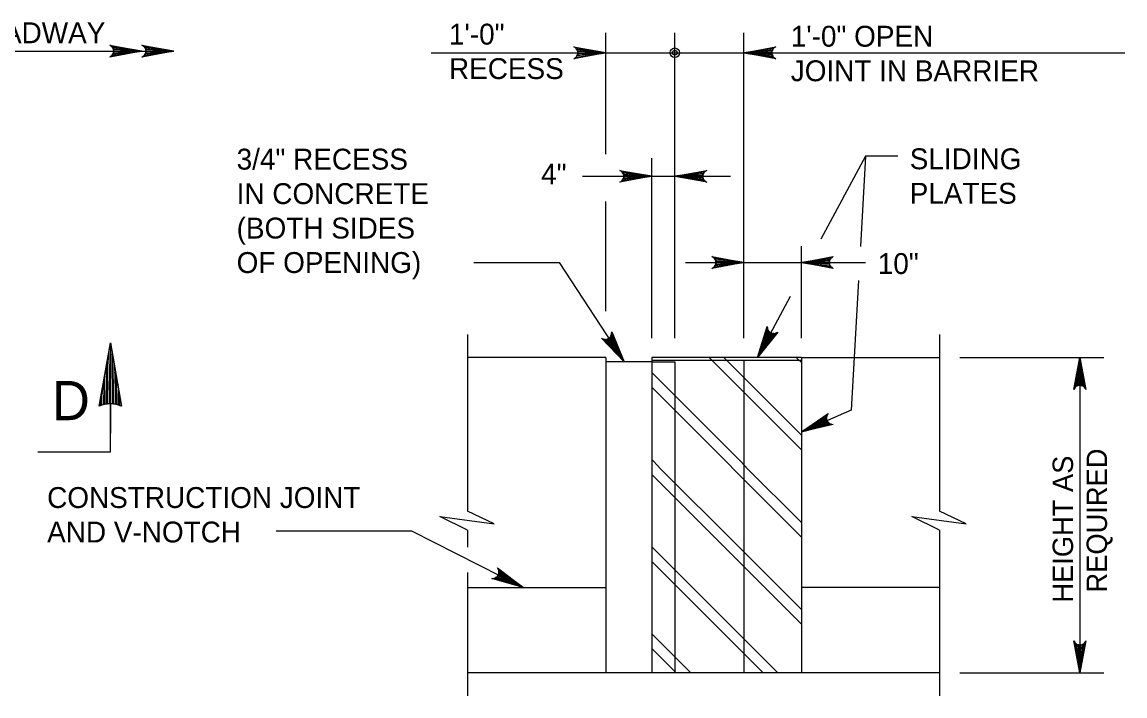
# Model space of a CAD drawing. Extents: x 638167 to 640248, y 296544 to 298920.
# Drawn here: x 640085.5 to 640247.7, y 296854 to 296953.1 of the extents above; entities that cross this region are included whole.
import ezdxf

# ---------------------------------------------------------------- set-up
doc = ezdxf.new("R2010")
doc.units = 0
doc.layers.add('1', color=7, linetype='Continuous')
doc.layers.add('57', color=7, linetype='Continuous')

# ---------------------------------------------------------------- blocks, each defined once
blk = doc.blocks.new('DIMDOT')
at = {"layer": '57'}
for radius in [2, 1]:
    blk.add_circle((0, 0), radius, dxfattribs=at)

msp = doc.modelspace()

# ---------------------------------------------------------------- linework, layer by layer
at = {"layer": '1'}
for p, q in [((640171.34, 296933.73), (640171.34, 296951.55)), ((640181.5, 296906.64), (640181.5, 296951.55)), ((640191.66, 296906.64), (640191.66, 296951.55)), ((639941.26, 296948.88), (640107.8, 296948.88)), ((640145.66, 296948.63), (640247.73, 296948.63)), ((640178.11, 296906.64), (640178.11, 296933.1)), ((640209.56, 296933.41), (640203, 296921.2)), ((640209.56, 296933.41), (640208.8, 296920.14)), ((640214.33, 296933.41), (640209.56, 296933.41)), ((640167.94, 296930.45), (640189.67, 296930.45)), ((640171.34, 296910.62), (640171.34, 296926.74)), ((640200.12, 296906.64), (640200.12, 296920.16)), ((640151.91, 296917.77), (640164.49, 296917.77)), ((640164.49, 296917.77), (640174.04, 296903.17)), ((640183.05, 296917.77), (640209.56, 296917.77)), ((640208.52, 296915.12), (640207.43, 296896.04)), ((640198.46, 296912.77), (640193.65, 296903.8)), ((640151.02, 296907.19), (640151.02, 296881.19)), ((640220.44, 296907.19), (640220.44, 296881.19)), ((640171.34, 296903.8), (640151.02, 296903.8)), ((640171.34, 296903.8), (640171.34, 296857.4)), ((640178.11, 296903.8), (640178.11, 296857.4)), ((640200.12, 296903.8), (640178.11, 296903.8)), ((640200.12, 296903.38), (640178.11, 296903.38)), ((640190.9, 296899.45), (640186.55, 296903.8)), ((640190.9, 296901.59), (640188.69, 296903.8)), ((640191.66, 296903.38), (640191.66, 296857.4)), ((640200.12, 296903.04), (640199.35, 296903.8)), ((640200.12, 296903.8), (640200.12, 296857.4)), ((640200.12, 296903.8), (640220.44, 296903.8)), ((640223.43, 296903.8), (640244.63, 296903.8)), ((640241.09, 296903.8), (640241.09, 296857.4)), ((640178.11, 296903.17), (640171.34, 296903.17)), ((640178.11, 296903.17), (640181.5, 296903.17)), ((640181.5, 296903.17), (640181.5, 296857.4)), ((640190.9, 296888.79), (640178.11, 296901.58)), ((640190.9, 296901.59), (640200.12, 296892.37)), ((640189.84, 296887.72), (640178.11, 296899.45)), ((640200.12, 296890.24), (640190.9, 296899.45)), ((640098.45, 296889.93), (640098.45, 296897.14)), ((640098.46, 296896.97), (640098.46, 296892.69)), ((640207.43, 296896.04), (640200.12, 296892.86)), ((640087.8, 296889.93), (640098.45, 296889.93)), ((640178.11, 296888.78), (640179.17, 296887.72)), ((640190.9, 296888.79), (640192.02, 296887.67)), ((640190.9, 296875.94), (640179.17, 296887.67)), ((640190.9, 296886.61), (640189.84, 296887.67)), ((640200.12, 296879.52), (640191.97, 296887.67)), ((640190.9, 296873.81), (640178.11, 296886.6)), ((640200.12, 296877.39), (640190.9, 296886.61)), ((640122.87, 296878.28), (640142.76, 296878.28)), ((640142.76, 296878.28), (640159.19, 296869.94)), ((640151.02, 296878.42), (640151.02, 296875.89)), ((640220.44, 296878.42), (640220.44, 296854.01)), ((640190.9, 296863.14), (640178.11, 296875.94)), ((640200.12, 296866.72), (640190.9, 296875.94)), ((640190.9, 296861.01), (640178.11, 296873.8)), ((640200.12, 296864.59), (640190.9, 296873.81)), ((640151.02, 296872.18), (640151.02, 296854.01)), ((640151.02, 296869.94), (640171.34, 296869.94)), ((640220.44, 296869.94), (640200.12, 296869.94)), ((640183.85, 296857.4), (640178.11, 296863.14)), ((640196.65, 296857.4), (640190.9, 296863.14)), ((640181.71, 296857.4), (640178.11, 296861)), ((640194.51, 296857.4), (640190.9, 296861.01)), ((640220.44, 296857.4), (640151.02, 296857.4)), ((640223.43, 296857.4), (640244.63, 296857.4))]:
    msp.add_line(p, q, dxfattribs=at)
for points in [[(640103.06, 296948.88), (640098.36, 296948), (640098.54, 296948.13), (640098.72, 296948.25), (640098.81, 296948.41), (640098.91, 296948.57), (640098.93, 296948.72), (640098.96, 296948.88), (640098.93, 296949.04), (640098.91, 296949.2), (640098.81, 296949.35), (640098.72, 296949.51), (640098.54, 296949.64), (640098.36, 296949.76), (640103.06, 296948.88), (640098.54, 296949.64), (640098.72, 296949.51), (640103.06, 296948.88), (640098.81, 296949.35), (640098.91, 296949.2), (640103.06, 296948.88), (640098.93, 296949.04), (640098.96, 296948.88), (640103.06, 296948.88), (640098.93, 296948.72), (640098.91, 296948.57), (640103.06, 296948.88), (640098.81, 296948.41), (640098.72, 296948.25), (640103.06, 296948.88), (640098.54, 296948.13)], [(640107.8, 296948.88), (640103.1, 296948), (640103.28, 296948.13), (640103.47, 296948.25), (640103.56, 296948.41), (640103.65, 296948.57), (640103.68, 296948.72), (640103.71, 296948.88), (640103.68, 296949.04), (640103.65, 296949.2), (640103.56, 296949.35), (640103.47, 296949.51), (640103.28, 296949.64), (640103.1, 296949.76), (640107.8, 296948.88), (640103.28, 296949.64), (640103.47, 296949.51), (640107.8, 296948.88), (640103.56, 296949.35), (640103.65, 296949.2), (640107.8, 296948.88), (640103.68, 296949.04), (640103.71, 296948.88), (640107.8, 296948.88), (640103.68, 296948.72), (640103.65, 296948.57), (640107.8, 296948.88), (640103.56, 296948.41), (640103.47, 296948.25), (640107.8, 296948.88), (640103.28, 296948.13)], [(640171.34, 296948.63), (640166.64, 296947.75), (640166.82, 296947.88), (640167, 296948), (640167.09, 296948.16), (640167.19, 296948.32), (640167.21, 296948.47), (640167.24, 296948.63), (640167.21, 296948.79), (640167.19, 296948.95), (640167.09, 296949.1), (640167, 296949.26), (640166.82, 296949.39), (640166.64, 296949.51), (640171.34, 296948.63), (640166.82, 296949.39), (640167, 296949.26), (640171.34, 296948.63), (640167.09, 296949.1), (640167.19, 296948.95), (640171.34, 296948.63), (640167.21, 296948.79), (640167.24, 296948.63), (640171.34, 296948.63), (640167.21, 296948.47), (640167.19, 296948.32), (640171.34, 296948.63), (640167.09, 296948.16), (640167, 296948), (640171.34, 296948.63), (640166.82, 296947.88)], [(640191.66, 296948.63), (640196.35, 296949.51), (640196.17, 296949.39), (640195.99, 296949.26), (640195.9, 296949.1), (640195.81, 296948.95), (640195.78, 296948.79), (640195.75, 296948.63), (640195.78, 296948.47), (640195.81, 296948.32), (640195.9, 296948.16), (640195.99, 296948), (640196.17, 296947.88), (640196.35, 296947.75), (640191.66, 296948.63), (640196.17, 296947.88), (640195.99, 296948), (640191.66, 296948.63), (640195.9, 296948.16), (640195.81, 296948.32), (640191.66, 296948.63), (640195.78, 296948.47), (640195.75, 296948.63), (640191.66, 296948.63), (640195.78, 296948.79), (640195.81, 296948.95), (640191.66, 296948.63), (640195.9, 296949.1), (640195.99, 296949.26), (640191.66, 296948.63), (640196.17, 296949.39)], [(640178.11, 296930.45), (640173.41, 296929.57), (640173.59, 296929.69), (640173.77, 296929.82), (640173.87, 296929.98), (640173.96, 296930.13), (640173.99, 296930.29), (640174.01, 296930.45), (640173.99, 296930.61), (640173.96, 296930.76), (640173.87, 296930.92), (640173.77, 296931.08), (640173.59, 296931.2), (640173.41, 296931.33), (640178.11, 296930.45), (640173.59, 296931.2), (640173.77, 296931.08), (640178.11, 296930.45), (640173.87, 296930.92), (640173.96, 296930.76), (640178.11, 296930.45), (640173.99, 296930.61), (640174.01, 296930.45), (640178.11, 296930.45), (640173.99, 296930.29), (640173.96, 296930.13), (640178.11, 296930.45), (640173.87, 296929.98), (640173.77, 296929.82), (640178.11, 296930.45), (640173.59, 296929.69)], [(640181.5, 296930.45), (640186.19, 296931.33), (640186.01, 296931.2), (640185.83, 296931.08), (640185.74, 296930.92), (640185.65, 296930.76), (640185.62, 296930.61), (640185.59, 296930.45), (640185.62, 296930.29), (640185.65, 296930.13), (640185.74, 296929.98), (640185.83, 296929.82), (640186.01, 296929.69), (640186.19, 296929.57), (640181.5, 296930.45), (640186.01, 296929.69), (640185.83, 296929.82), (640181.5, 296930.45), (640185.74, 296929.98), (640185.65, 296930.13), (640181.5, 296930.45), (640185.62, 296930.29), (640185.59, 296930.45), (640181.5, 296930.45), (640185.62, 296930.61), (640185.65, 296930.76), (640181.5, 296930.45), (640185.74, 296930.92), (640185.83, 296931.08), (640181.5, 296930.45), (640186.01, 296931.2)], [(640191.66, 296917.77), (640186.96, 296916.89), (640187.14, 296917.02), (640187.32, 296917.14), (640187.41, 296917.3), (640187.51, 296917.46), (640187.53, 296917.61), (640187.56, 296917.77), (640187.53, 296917.93), (640187.51, 296918.09), (640187.41, 296918.24), (640187.32, 296918.4), (640187.14, 296918.53), (640186.96, 296918.65), (640191.66, 296917.77), (640187.14, 296918.53), (640187.32, 296918.4), (640191.66, 296917.77), (640187.41, 296918.24), (640187.51, 296918.09), (640191.66, 296917.77), (640187.53, 296917.93), (640187.56, 296917.77), (640191.66, 296917.77), (640187.53, 296917.61), (640187.51, 296917.46), (640191.66, 296917.77), (640187.41, 296917.3), (640187.32, 296917.14), (640191.66, 296917.77), (640187.14, 296917.02)], [(640200.12, 296917.77), (640204.82, 296918.65), (640204.64, 296918.53), (640204.46, 296918.4), (640204.37, 296918.24), (640204.27, 296918.09), (640204.24, 296917.93), (640204.22, 296917.77), (640204.24, 296917.61), (640204.27, 296917.46), (640204.37, 296917.3), (640204.46, 296917.14), (640204.64, 296917.02), (640204.82, 296916.89), (640200.12, 296917.77), (640204.64, 296917.02), (640204.46, 296917.14), (640200.12, 296917.77), (640204.37, 296917.3), (640204.27, 296917.46), (640200.12, 296917.77), (640204.24, 296917.61), (640204.22, 296917.77), (640200.12, 296917.77), (640204.24, 296917.93), (640204.27, 296918.09), (640200.12, 296917.77), (640204.37, 296918.24), (640204.46, 296918.4), (640200.12, 296917.77), (640204.64, 296918.53)], [(640193.65, 296903.8), (640195.1, 296908.36), (640195.12, 296908.14), (640195.15, 296907.92), (640195.24, 296907.77), (640195.34, 296907.61), (640195.46, 296907.51), (640195.59, 296907.41), (640195.74, 296907.36), (640195.89, 296907.31), (640196.07, 296907.32), (640196.26, 296907.33), (640196.45, 296907.43), (640196.65, 296907.53), (640193.65, 296903.8), (640196.45, 296907.43), (640196.26, 296907.33), (640193.65, 296903.8), (640196.07, 296907.32), (640195.89, 296907.31), (640193.65, 296903.8), (640195.74, 296907.36), (640195.59, 296907.41), (640193.65, 296903.8), (640195.46, 296907.51), (640195.34, 296907.61), (640193.65, 296903.8), (640195.24, 296907.77), (640195.15, 296907.92), (640193.65, 296903.8), (640195.12, 296908.14)], [(640174.04, 296903.17), (640170.73, 296906.62), (640170.94, 296906.54), (640171.14, 296906.45), (640171.32, 296906.46), (640171.51, 296906.47), (640171.65, 296906.53), (640171.8, 296906.6), (640171.92, 296906.71), (640172.03, 296906.81), (640172.11, 296906.98), (640172.19, 296907.14), (640172.2, 296907.36), (640172.21, 296907.58), (640174.04, 296903.17), (640172.2, 296907.36), (640172.19, 296907.14), (640174.04, 296903.17), (640172.11, 296906.98), (640172.03, 296906.81), (640174.04, 296903.17), (640171.92, 296906.71), (640171.8, 296906.6), (640174.04, 296903.17), (640171.65, 296906.53), (640171.51, 296906.47), (640174.04, 296903.17), (640171.32, 296906.46), (640171.14, 296906.45), (640174.04, 296903.17), (640170.94, 296906.54)], [(640096.82, 296896.66), (640098.46, 296905.97), (640100.07, 296896.66), (640099.86, 296896.76), (640099.88, 296897.75), (640099.67, 296898.95), (640099.65, 296896.83), (640099.43, 296896.87), (640099.42, 296900.4), (640099.21, 296901.65), (640099.21, 296896.93), (640098.98, 296896.97), (640098.99, 296902.93), (640098.74, 296904.35), (640098.75, 296897), (640098.54, 296896.99), (640098.54, 296905.55), (640098.46, 296905.96), (640098.25, 296904.77), (640098.31, 296897.01), (640098.09, 296896.98), (640098.04, 296903.58), (640097.83, 296902.4), (640097.83, 296896.94), (640097.63, 296896.94), (640097.6, 296901.07), (640097.36, 296899.72), (640097.38, 296896.87), (640097.15, 296896.81), (640097.16, 296898.61), (640096.92, 296897.24), (640096.98, 296896.72)], [(640241.09, 296903.8), (640241.97, 296899.11), (640241.85, 296899.29), (640241.72, 296899.47), (640241.56, 296899.56), (640241.41, 296899.66), (640241.25, 296899.68), (640241.09, 296899.71), (640240.93, 296899.68), (640240.78, 296899.66), (640240.62, 296899.56), (640240.46, 296899.47), (640240.34, 296899.29), (640240.21, 296899.11), (640241.09, 296903.8), (640240.34, 296899.29), (640240.46, 296899.47), (640241.09, 296903.8), (640240.62, 296899.56), (640240.78, 296899.66), (640241.09, 296903.8), (640240.93, 296899.68), (640241.09, 296899.71), (640241.09, 296903.8), (640241.25, 296899.68), (640241.41, 296899.66), (640241.09, 296903.8), (640241.56, 296899.56), (640241.72, 296899.47), (640241.09, 296903.8), (640241.85, 296899.29)], [(640200.12, 296892.86), (640204.08, 296895.54), (640203.96, 296895.35), (640203.85, 296895.16), (640203.82, 296894.98), (640203.8, 296894.8), (640203.84, 296894.64), (640203.88, 296894.49), (640203.97, 296894.36), (640204.05, 296894.22), (640204.2, 296894.12), (640204.35, 296894.01), (640204.57, 296893.97), (640204.78, 296893.92), (640200.12, 296892.86), (640204.57, 296893.97), (640204.35, 296894.01), (640200.12, 296892.86), (640204.2, 296894.12), (640204.05, 296894.22), (640200.12, 296892.86), (640203.97, 296894.36), (640203.88, 296894.49), (640200.12, 296892.86), (640203.84, 296894.64), (640203.8, 296894.8), (640200.12, 296892.86), (640203.82, 296894.98), (640203.85, 296895.16), (640200.12, 296892.86), (640203.96, 296895.35)], [(640151.02, 296878.42), (640146.93, 296880.42), (640154.92, 296879.33), (640151.02, 296881.19)], [(640220.44, 296878.42), (640216.36, 296880.42), (640224.35, 296879.33), (640220.44, 296881.19)], [(640159.19, 296869.94), (640154.6, 296871.28), (640154.82, 296871.31), (640155.04, 296871.34), (640155.19, 296871.44), (640155.35, 296871.53), (640155.44, 296871.66), (640155.54, 296871.79), (640155.59, 296871.94), (640155.63, 296872.1), (640155.62, 296872.28), (640155.61, 296872.46), (640155.5, 296872.66), (640155.4, 296872.85), (640159.19, 296869.94), (640155.5, 296872.66), (640155.61, 296872.46), (640159.19, 296869.94), (640155.62, 296872.28), (640155.63, 296872.1), (640159.19, 296869.94), (640155.59, 296871.94), (640155.54, 296871.79), (640159.19, 296869.94), (640155.44, 296871.66), (640155.35, 296871.53), (640159.19, 296869.94), (640155.19, 296871.44), (640155.04, 296871.34), (640159.19, 296869.94), (640154.82, 296871.31)], [(640241.09, 296857.4), (640240.21, 296862.1), (640240.34, 296861.92), (640240.46, 296861.73), (640240.62, 296861.64), (640240.78, 296861.55), (640240.93, 296861.52), (640241.09, 296861.49), (640241.25, 296861.52), (640241.41, 296861.55), (640241.56, 296861.64), (640241.72, 296861.73), (640241.85, 296861.92), (640241.97, 296862.1), (640241.09, 296857.4), (640241.85, 296861.92), (640241.72, 296861.73), (640241.09, 296857.4), (640241.56, 296861.64), (640241.41, 296861.55), (640241.09, 296857.4), (640241.25, 296861.52), (640241.09, 296861.49), (640241.09, 296857.4), (640240.93, 296861.52), (640240.78, 296861.55), (640241.09, 296857.4), (640240.62, 296861.64), (640240.46, 296861.73), (640241.09, 296857.4), (640240.34, 296861.92)]]:
    msp.add_lwpolyline(points, dxfattribs=at)
msp.add_arc((640098.44, 296892.66), 4.31, 67.8762, 112.1238, dxfattribs=at)

# ---------------------------------------------------------------- block references
at = {"layer": '1', "xscale": 0.349999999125, "yscale": 0.349999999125}
msp.add_blockref('DIMDOT', (640181.5, 296948.63), dxfattribs=at)

# ---------------------------------------------------------------- texts
at = {"layer": '1'}
for s, height, p in [('ROADWAY', 3.072, (640076.49, 296950.03)), ('1\'-0" OPEN', 3.072, (640198.56, 296949.52)), ('JOINT IN BARRIER', 3.072, (640198.56, 296944.44)), ('3/4" RECESS', 3.072, (640117.03, 296931.44)), ('4"', 3.072, (640161.83, 296929.25)), ('IN CONCRETE', 3.072, (640117.03, 296926.37)), ('(BOTH SIDES', 3.072, (640117.03, 296921.3)), ('OF OPENING)', 3.072, (640117.03, 296916.23)), ('10"', 3.072, (640211.36, 296916.08)), ('D', 5.77, (640089.86, 296894.58)), ('CONSTRUCTION JOINT', 3.072, (640089.15, 296881.66)), ('AND V-NOTCH', 3.072, (640089.15, 296876.59))]:
    msp.add_text(s, height=height, dxfattribs=at).set_placement(p)
for s, height, rotation, p in [('1\'-0"', 3.072, 360, (640148.27, 296949.83)), ('RECESS', 3.072, 360, (640148.27, 296944.76)), ('SLIDING', 3.072, 360, (640216.06, 296931.49)), ('PLATES', 3.072, 360, (640216.06, 296926.42)), ('HEIGHT AS', 3, 90, (640240.09, 296867.74)), ('REQUIRED', 3, 90, (640245.09, 296869.23))]:
    msp.add_text(s, height=height, rotation=rotation, dxfattribs=at).set_placement(p)

doc.saveas('drawing.dxf')
